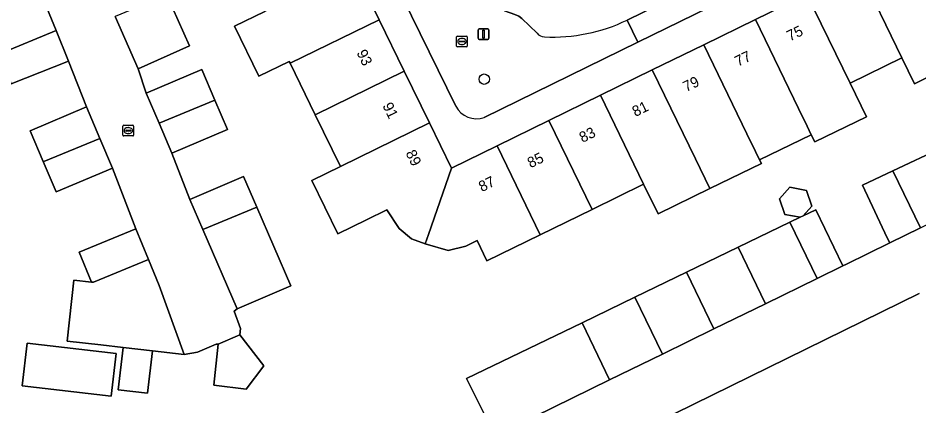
# Model space of a CAD drawing. Extents: x 160455 to 162082, y 388339 to 389736.
# Drawn here: x 161365 to 161449.6, y 388522.9 to 388559.3 of the extents above; entities that cross this region are included whole.
import ezdxf

# ---------------------------------------------------------------- set-up
doc = ezdxf.new("R2010")
doc.units = 0
for name, color, linetype in [('IMGEO_Boom', 7, 'Continuous'), ('IMGEO_Erf', 7, 'Continuous'), ('IMGEO_Kolk', 7, 'Continuous'), ('IMGEO_Lichtmast', 7, 'Continuous'), ('IMGEO_Pand', 7, 'Continuous'), ('IMGEO_Pand_nummerreeks', 7, 'Continuous'), ('IMGEO_Parkeervlak_open', 7, 'Continuous'), ('IMGEO_Rijbaan_lokaal_open', 7, 'Continuous'), ('IMGEO_Rioolput', 7, 'Continuous'), ('IMGEO_Voetpad_open', 7, 'Continuous')]:
    doc.layers.add(name, color=color, linetype=linetype)

msp = doc.modelspace()

# ---------------------------------------------------------------- linework, layer by layer
at = {"layer": 'IMGEO_Boom'}
msp.add_circle((161408.743, 388553.58), 0.489, dxfattribs=at)
at = {"layer": 'IMGEO_Erf'}
for points in [[(161364.324, 388608.613), (161372.682, 388612.694), (161375.129, 388607.691), (161377.501, 388602.841), (161379.873, 388597.992), (161382.25, 388593.133), (161384.622, 388588.283), (161387.003, 388583.415), (161389.375, 388578.566), (161391.743, 388573.725), (161394.12, 388568.866), (161396.492, 388564.017), (161398.864, 388559.166), (161401.232, 388554.326), (161403.609, 388549.467), (161405.679, 388545.234), (161409.963, 388547.322)], [(161406.068, 388551.03), (161398.571, 388566.378), (161376.178, 388612.221)], [(161457.999, 388550.046), (161448.515, 388569.436), (161423.187, 388557.047), (161408.738, 388549.979)], [(161409.963, 388547.322), (161414.81, 388549.693), (161419.666, 388552.069), (161424.522, 388554.444), (161429.36, 388556.811), (161434.225, 388559.191), (161439.055, 388561.554), (161443.92, 388563.934), (161448.935, 388566.387), (161451.115, 388561.888)], [(161378.946, 388561.485), (161381.07, 388556.709), (161376.243, 388554.563), (161376.996, 388552.271), (161382.215, 388554.482), (161383.441, 388551.614), (161384.627, 388548.84), (161379.405, 388546.627), (161381.092, 388542.278), (161386.12, 388544.449), (161387.374, 388541.562), (161390.585, 388534.172), (161385.551, 388531.998), (161385.261, 388531.792), (161385.862, 388530.172), (161385.794, 388529.575), (161388.054, 388526.664), (161386.374, 388524.456), (161383.335, 388524.853), (161383.744, 388528.698), (161383.558, 388528.697), (161381.818, 388527.951), (161380.571, 388527.723), (161377.575, 388528.069), (161377.117, 388524.099), (161374.364, 388524.417), (161374.822, 388528.387), (161372.741, 388528.627), (161369.58, 388528.976), (161370.195, 388534.701), (161371.844, 388534.524), (161370.695, 388537.327), (161376.021, 388539.53), (161373.822, 388545.235), (161368.538, 388542.993), (161367.321, 388545.849), (161366.096, 388548.724), (161371.384, 388550.967), (161369.7, 388555.257), (161364.321, 388553.15)], [(161454.17, 388555.607), (161449.15, 388553.151), (161447.966, 388555.572), (161443.116, 388553.2), (161444.644, 388550.057), (161439.793, 388547.685), (161439.464, 388548.357), (161434.612, 388546.014), (161434.78, 388545.671), (161429.93, 388543.299), (161425.072, 388540.923), (161423.719, 388543.712), (161418.87, 388541.341), (161413.984, 388538.951), (161408.992, 388536.509), (161408.088, 388538.416), (161407.023, 388537.911), (161405.356, 388537.486), (161403.201, 388538.109), (161401.916, 388538.593), (161400.755, 388539.558), (161399.588, 388541.299), (161397.7, 388540.38), (161395.001, 388539.063), (161392.556, 388544.073), (161395.25, 388545.388), (161392.877, 388550.24), (161390.505, 388555.089), (161390.424, 388555.255), (161387.587, 388553.867), (161385.295, 388558.554), (161388.133, 388559.939)], [(161409.764, 388520.079), (161407.09, 388525.461), (161417.943, 388530.71), (161422.878, 388533.097), (161427.729, 388535.444), (161432.599, 388537.8), (161437.454, 388540.148), (161438.405, 388540.608), (161436.99, 388540.859), (161436.48, 388542.346), (161437.455, 388543.444), (161439.013, 388543.12), (161439.51, 388541.67), (161438.69, 388540.746), (161439.882, 388541.322), (161442.42, 388536.039), (161442.763, 388536.207), (161446.83, 388538.197), (161446.599, 388538.694), (161444.281, 388543.63), (161447.122, 388544.959), (161451.802, 388547.148)], [(161449.607, 388533.462), (161415.99, 388516.952)]]:
    msp.add_lwpolyline(points, dxfattribs=at)
msp.add_lwpolyline([(161374.177, 388527.83), (161373.709, 388523.803), (161365.332, 388524.778), (161365.801, 388528.805)], close=True, dxfattribs=at)
msp.add_arc((161408.036, 388552.114), 2.247, 208.83558, 288.19195, dxfattribs=at)
at = {"layer": 'IMGEO_Kolk'}
for p, q in [((161374.884, 388549.252), (161375.736, 388549.252)), ((161374.809, 388548.326), (161374.809, 388549.178)), ((161375.068, 388548.746), (161375.068, 388548.758)), ((161375.506, 388548.709), (161375.108, 388548.709)), ((161375.111, 388548.795), (161375.509, 388548.795)), ((161375.32, 388548.472), (161375.295, 388548.472)), ((161375.297, 388549.032), (161375.322, 388549.032)), ((161375.552, 388548.758), (161375.552, 388548.746)), ((161375.81, 388549.178), (161375.81, 388548.326)), ((161375.736, 388548.252), (161374.884, 388548.252))]:
    msp.add_line(p, q, dxfattribs=at)
for points in [[(161374.884, 388549.252), (161375.736, 388549.252)], [(161374.809, 388548.326), (161374.809, 388549.178)], [(161375.81, 388549.178), (161375.81, 388548.326)], [(161375.736, 388548.252), (161374.884, 388548.252)]]:
    msp.add_lwpolyline(points, dxfattribs=at)
for centre, radius, start, end in [((161374.886, 388549.176), 0.0765, 91.55205, 178.44795), ((161374.886, 388549.176), 0.0765, 91.55205, 178.44795), ((161375.734, 388549.176), 0.0765, 1.55205, 88.44795), ((161375.734, 388549.176), 0.0765, 1.55205, 88.44795), ((161375.108, 388548.755), 0.0403, 85.87752, 175.75265), ((161375.105, 388548.745), 0.0366, 178.93798, 274.71019), ((161375.509, 388548.752), 0.043, 264.86636, 352.45326), ((161375.513, 388548.757), 0.0386, 1.73085, 96.63898), ((161374.886, 388548.328), 0.0765, 181.55205, 268.44795), ((161374.886, 388548.328), 0.0765, 181.55205, 268.44795), ((161375.734, 388548.328), 0.0765, 271.55205, 358.44795), ((161375.734, 388548.328), 0.0765, 271.55205, 358.44795)]:
    msp.add_arc(centre, radius, start, end, dxfattribs=at)
for centre, major_axis, ratio, start_param, end_param in [((161375.296, 388548.752), (-0.387, 0.002), 0.722429, 4.712389, 7.853982), ((161375.321, 388548.752), (-0.39, 0.002), 0.717154, 1.570796, 4.712389)]:
    msp.add_ellipse(centre, major_axis=major_axis, ratio=ratio, start_param=start_param, end_param=end_param, dxfattribs=at)
at = {"layer": 'IMGEO_Lichtmast'}
for p, q in [((161408.183, 388557.416), (161408.183, 388558.216)), ((161408.183, 388558.216), (161408.183, 388557.416)), ((161408.283, 388558.316), (161409.073, 388558.316)), ((161409.073, 388558.316), (161408.283, 388558.316)), ((161409.173, 388558.216), (161409.173, 388557.416)), ((161409.173, 388557.416), (161409.173, 388558.216)), ((161409.073, 388557.316), (161408.283, 388557.316)), ((161408.283, 388557.316), (161409.073, 388557.316))]:
    msp.add_line(p, q, dxfattribs=at)
msp.add_lwpolyline([(161408.603, 388558.191), (161408.753, 388558.191), (161408.753, 388557.441), (161408.603, 388557.441), (161408.603, 388558.191)], dxfattribs=at)
for centre, start, end in [((161408.283, 388558.216), 90, 180), ((161408.283, 388558.216), 90, 180), ((161409.073, 388558.216), 0, 90), ((161409.073, 388558.216), 360, 90), ((161408.283, 388557.416), 180, 270), ((161408.283, 388557.416), 180, 270), ((161409.073, 388557.416), 270, 0), ((161409.073, 388557.416), 270, 0)]:
    msp.add_arc(centre, 0.1, start, end, dxfattribs=at)
at = {"layer": 'IMGEO_Pand'}
for points in [[(161443.92, 388563.934), (161447.966, 388555.572), (161449.15, 388553.151), (161454.17, 388555.607), (161452.986, 388558.028), (161451.115, 388561.888), (161448.935, 388566.387)], [(161363.206, 388555.958), (161368.523, 388558.15), (161366.128, 388564.034), (161360.863, 388561.863)], [(161396.492, 388564.017), (161388.133, 388559.939), (161385.295, 388558.554), (161387.587, 388553.867), (161390.424, 388555.255), (161390.505, 388555.089), (161398.864, 388559.166)], [(161439.055, 388561.554), (161443.116, 388553.2), (161447.966, 388555.572), (161443.92, 388563.934)], [(161378.946, 388561.485), (161374.069, 388559.453), (161376.243, 388554.563), (161381.07, 388556.709)], [(161439.055, 388561.554), (161434.225, 388559.191), (161438.258, 388550.824), (161439.075, 388549.153), (161439.464, 388548.357), (161439.793, 388547.685), (161444.644, 388550.057), (161443.116, 388553.2)], [(161392.877, 388550.24), (161401.232, 388554.326), (161398.864, 388559.166), (161390.505, 388555.089)], [(161434.225, 388559.191), (161429.36, 388556.811), (161433.418, 388548.456), (161434.235, 388546.785), (161434.612, 388546.014), (161439.464, 388548.357), (161439.075, 388549.153), (161438.258, 388550.824)], [(161363.206, 388555.958), (161364.321, 388553.15), (161369.7, 388555.257), (161368.523, 388558.15)], [(161429.36, 388556.811), (161424.522, 388554.444), (161428.577, 388546.088), (161429.93, 388543.299), (161434.78, 388545.671), (161434.612, 388546.014), (161434.235, 388546.785), (161433.418, 388548.456)], [(161383.441, 388551.614), (161382.215, 388554.482), (161376.996, 388552.271), (161378.199, 388549.453)], [(161392.877, 388550.24), (161395.25, 388545.388), (161403.609, 388549.467), (161401.232, 388554.326)], [(161424.522, 388554.444), (161419.666, 388552.069), (161423.719, 388543.712), (161425.072, 388540.923), (161429.93, 388543.299), (161428.577, 388546.088)], [(161414.81, 388549.693), (161418.87, 388541.341), (161423.719, 388543.712), (161419.666, 388552.069)], [(161367.321, 388545.849), (161367.369, 388545.844), (161372.639, 388548.015), (161371.384, 388550.967), (161366.096, 388548.724)], [(161383.441, 388551.614), (161378.199, 388549.453), (161379.405, 388546.627), (161384.627, 388548.84)], [(161405.679, 388545.234), (161403.609, 388549.467), (161395.25, 388545.388), (161392.556, 388544.073), (161395.001, 388539.063), (161397.7, 388540.38), (161399.588, 388541.299), (161400.755, 388539.558), (161401.916, 388538.593), (161403.201, 388538.109), (161403.508, 388538.991)], [(161414.81, 388549.693), (161409.963, 388547.322), (161413.984, 388538.951), (161418.87, 388541.341)], [(161367.321, 388545.849), (161368.538, 388542.993), (161373.822, 388545.235), (161372.639, 388548.015), (161367.369, 388545.844)], [(161409.963, 388547.322), (161405.679, 388545.234), (161403.508, 388538.991), (161403.201, 388538.109), (161405.356, 388537.486), (161407.023, 388537.911), (161408.088, 388538.416), (161408.992, 388536.509), (161413.984, 388538.951)], [(161447.122, 388544.959), (161449.721, 388539.615), (161454.345, 388541.882), (161451.802, 388547.148)], [(161387.374, 388541.562), (161386.12, 388544.449), (161381.092, 388542.278), (161382.31, 388539.468)], [(161447.122, 388544.959), (161444.281, 388543.63), (161446.599, 388538.694), (161446.83, 388538.197), (161449.721, 388539.615)], [(161436.99, 388540.859), (161438.405, 388540.608), (161438.69, 388540.746), (161439.51, 388541.67), (161439.013, 388543.12), (161437.455, 388543.444), (161436.48, 388542.346)], [(161387.374, 388541.562), (161382.31, 388539.468), (161385.551, 388531.998), (161390.585, 388534.172)], [(161439.882, 388541.322), (161438.69, 388540.746), (161438.405, 388540.608), (161437.454, 388540.148), (161440.019, 388534.866), (161442.42, 388536.039)], [(161437.454, 388540.148), (161432.599, 388537.8), (161435.172, 388532.497), (161440.019, 388534.866)], [(161377.215, 388536.635), (161376.021, 388539.53), (161370.695, 388537.327), (161371.844, 388534.524), (161372.044, 388534.503)], [(161432.599, 388537.8), (161427.729, 388535.444), (161430.31, 388530.121), (161435.172, 388532.497)], [(161378.217, 388534.208), (161377.215, 388536.635), (161372.044, 388534.503), (161371.844, 388534.524), (161370.195, 388534.701), (161369.58, 388528.976), (161372.741, 388528.627), (161374.822, 388528.387), (161377.575, 388528.069), (161380.571, 388527.723)], [(161427.729, 388535.444), (161422.878, 388533.097), (161425.474, 388527.757), (161430.31, 388530.121)], [(161422.878, 388533.097), (161417.943, 388530.71), (161420.523, 388525.338), (161425.474, 388527.757)], [(161420.523, 388525.338), (161417.943, 388530.71), (161407.09, 388525.461), (161409.764, 388520.079), (161413.495, 388521.903)], [(161385.794, 388529.575), (161383.744, 388528.698), (161383.335, 388524.853), (161386.374, 388524.456), (161388.054, 388526.664)], [(161365.801, 388528.805), (161365.332, 388524.778), (161373.709, 388523.803), (161374.177, 388527.83)], [(161377.575, 388528.069), (161374.822, 388528.387), (161374.364, 388524.417), (161377.117, 388524.099)]]:
    msp.add_lwpolyline(points, close=True, dxfattribs=at)
at = {"layer": 'IMGEO_Parkeervlak_open'}
for points in [[(161422.169, 388559.128), (161463.285, 388579.263)], [(161410.752, 388560.293), (161410.653, 388560.009), (161411.608, 388559.668), (161411.99, 388559.488), (161412.276, 388559.266), (161413.721, 388557.887)]]:
    msp.add_lwpolyline(points, dxfattribs=at)
for centre, radius, start, end in [((161415.149, 388573.786), 16.252, 267.34231, 295.59203), ((161414.383, 388558.37), 0.819, 216.13611, 270.86988)]:
    msp.add_arc(centre, radius, start, end, dxfattribs=at)
at = {"layer": 'IMGEO_Rijbaan_lokaal_open'}
for points in [[(161366.128, 388564.034), (161368.523, 388558.15), (161369.7, 388555.257), (161371.384, 388550.967), (161372.639, 388548.015), (161373.822, 388545.235), (161376.021, 388539.53), (161377.215, 388536.635), (161378.217, 388534.208), (161380.571, 388527.723), (161381.818, 388527.951), (161383.558, 388528.697), (161383.744, 388528.698), (161385.794, 388529.575), (161385.862, 388530.172), (161385.261, 388531.792), (161385.551, 388531.998), (161382.31, 388539.468), (161381.092, 388542.278), (161379.405, 388546.627), (161378.199, 388549.453), (161376.996, 388552.271), (161376.243, 388554.563), (161374.069, 388559.453)], [(161449.721, 388539.615), (161446.83, 388538.197), (161442.763, 388536.207), (161442.42, 388536.039), (161440.019, 388534.866), (161435.172, 388532.497), (161430.31, 388530.121), (161425.474, 388527.757), (161420.523, 388525.338), (161413.495, 388521.903), (161414.763, 388519.386), (161415.99, 388516.952), (161449.607, 388533.462)]]:
    msp.add_lwpolyline(points, dxfattribs=at)
at = {"layer": 'IMGEO_Rioolput'}
for p, q in [((161406.151, 388556.692), (161406.151, 388557.544)), ((161406.226, 388557.618), (161407.078, 388557.618)), ((161406.41, 388557.112), (161406.41, 388557.124)), ((161406.848, 388557.075), (161406.45, 388557.075)), ((161406.453, 388557.161), (161406.851, 388557.161)), ((161406.662, 388556.838), (161406.637, 388556.838)), ((161406.639, 388557.398), (161406.664, 388557.398)), ((161406.894, 388557.124), (161406.894, 388557.112)), ((161407.152, 388557.544), (161407.152, 388556.692)), ((161407.078, 388556.618), (161406.226, 388556.618))]:
    msp.add_line(p, q, dxfattribs=at)
for points in [[(161406.151, 388556.692), (161406.151, 388557.544)], [(161406.226, 388557.618), (161407.078, 388557.618)], [(161407.152, 388557.544), (161407.152, 388556.692)], [(161407.078, 388556.618), (161406.226, 388556.618)]]:
    msp.add_lwpolyline(points, dxfattribs=at)
for centre, radius, start, end in [((161406.228, 388557.542), 0.0765, 91.55205, 178.44795), ((161406.228, 388557.542), 0.0765, 91.55205, 178.44795), ((161406.45, 388557.121), 0.0403, 85.87752, 175.75265), ((161406.447, 388557.111), 0.0366, 178.93798, 274.71019), ((161406.851, 388557.118), 0.043, 264.86636, 352.45326), ((161406.855, 388557.123), 0.0386, 1.73085, 96.63898), ((161407.076, 388557.542), 0.0765, 1.55205, 88.44795), ((161407.076, 388557.542), 0.0765, 1.55205, 88.44795), ((161406.228, 388556.694), 0.0765, 181.55205, 268.44795), ((161406.228, 388556.694), 0.0765, 181.55205, 268.44795), ((161407.076, 388556.694), 0.0765, 271.55205, 358.44795), ((161407.076, 388556.694), 0.0765, 271.55205, 358.44795)]:
    msp.add_arc(centre, radius, start, end, dxfattribs=at)
for centre, major_axis, ratio, start_param, end_param in [((161406.638, 388557.118), (-0.387, 0.002), 0.722429, 4.712389, 7.853982), ((161406.663, 388557.118), (-0.39, 0.002), 0.717154, 1.570796, 4.712389)]:
    msp.add_ellipse(centre, major_axis=major_axis, ratio=ratio, start_param=start_param, end_param=end_param, dxfattribs=at)
at = {"layer": 'IMGEO_Voetpad_open'}
for points in [[(161374.289, 388619.221), (161376.178, 388612.221), (161398.571, 388566.378), (161406.068, 388551.03)], [(161487.891, 388591.313), (161465.705, 388580.448), (161463.285, 388579.263), (161422.169, 388559.128), (161423.187, 388557.047), (161448.515, 388569.436), (161449.764, 388570.047), (161490.243, 388589.847), (161490.296, 388589.879), (161495.619, 388592.466), (161500, 388594.599), (161500.189, 388594.691), (161505.726, 388597.393), (161544.921, 388616.565)], [(161413.721, 388557.887), (161412.276, 388559.266), (161411.99, 388559.488), (161411.608, 388559.668), (161410.653, 388560.009), (161409.762, 388560.328)], [(161423.187, 388557.047), (161422.169, 388559.128)], [(161408.738, 388549.979), (161423.187, 388557.047)]]:
    msp.add_lwpolyline(points, dxfattribs=at)
for centre, radius, start, end in [((161415.149, 388573.786), 16.252, 267.34231, 295.59203), ((161414.383, 388558.37), 0.819, 216.13611, 270.86988), ((161408.036, 388552.114), 2.247, 208.83558, 288.19195)]:
    msp.add_arc(centre, radius, start, end, dxfattribs=at)

# ---------------------------------------------------------------- texts
at = {"layer": 'IMGEO_Pand_nummerreeks'}
for s, rotation, p in [('75', 26.06958, (161437.456, 388557.12)), ('93', 296.06521, (161396.73, 388556.063)), ('77', 26.06958, (161432.584, 388554.737)), ('79', 26.06958, (161427.713, 388552.354)), ('91', 296.06521, (161399.159, 388551.099)), ('81', 26.06958, (161422.942, 388550.021)), ('83', 26.06776, (161417.97, 388547.587)), ('89', 296.05791, (161401.336, 388546.648)), ('85', 26.06776, (161413.098, 388545.204)), ('87', 26.06385, (161408.522, 388542.966))]:
    msp.add_text(s, height=1, rotation=rotation, dxfattribs=at).set_placement(p)

doc.saveas('drawing.dxf')
